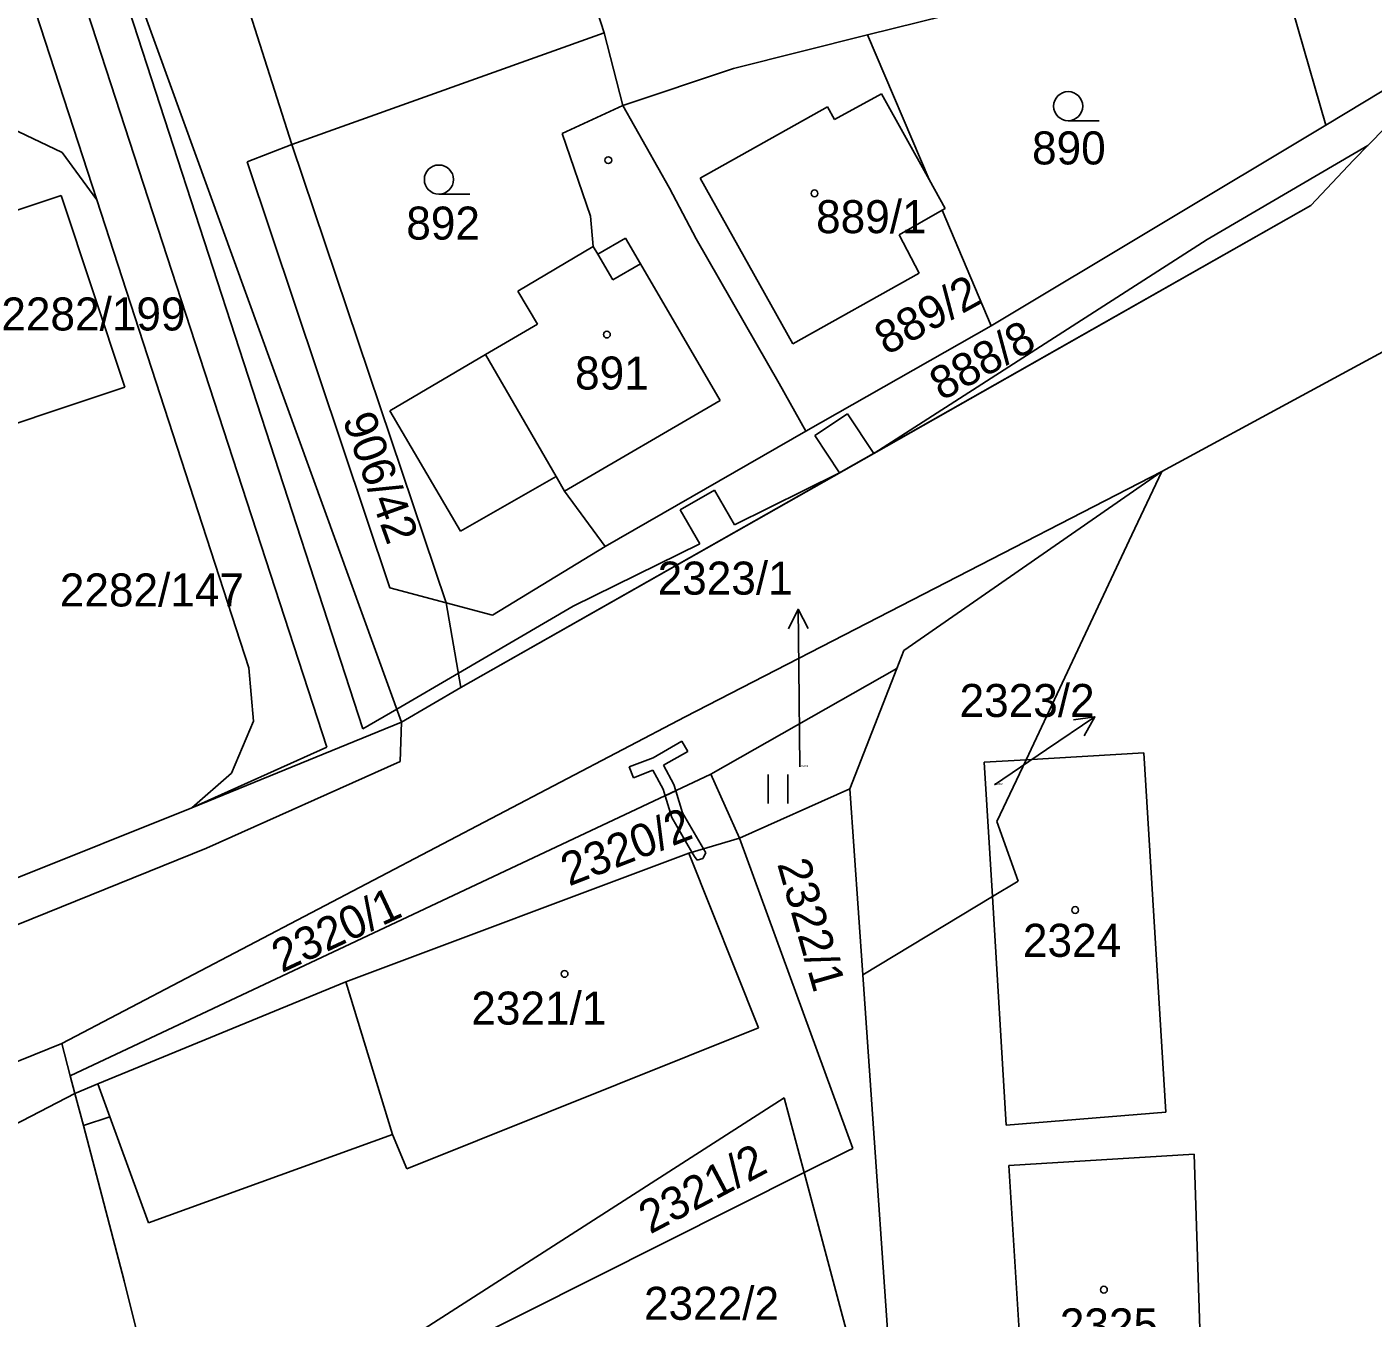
# Model space of a CAD drawing. Extents: x -785744 to -782822, y -1067550 to -1063910.
# Drawn here: x -783663.5 to -783594.2, y -1066179.1 to -1066112.6 of the extents above; entities that cross this region are included whole.
import ezdxf

# ---------------------------------------------------------------- set-up
doc = ezdxf.new("R2010")
doc.units = 0
for name, color, linetype in [('Hranice parcel', 7, 'Continuous'), ('Parcelní čísla', 7, 'Continuous'), ('Pop_ČP_popisy', 7, 'Continuous'), ('Vnitřní kresba', 7, 'Continuous'), ('Věcná břemena k části', 7, 'Continuous'), ('Značky budov', 7, 'Continuous'), ('Značky kultur', 7, 'Continuous')]:
    doc.layers.add(name, color=color, linetype=linetype)

msp = doc.modelspace()

# ---------------------------------------------------------------- linework, layer by layer
at = {"layer": 'Hranice parcel'}
for p, q in [((-783617.05, -1066120.45), (-783620.22, -1066113)), ((-783619.5, -1066116.04), (-783621.93, -1066117.36)), ((-783617.05, -1066120.45), (-783619.5, -1066116.04)), ((-783622.29, -1066116.7), (-783628.84, -1066120.38)), ((-783621.93, -1066117.36), (-783622.29, -1066116.7)), ((-783652.17, -1066119.53), (-783649.87, -1066118.64)), ((-783644.81, -1066141.47), (-783652.17, -1066119.53)), ((-783628.84, -1066120.38), (-783624.06, -1066128.9)), ((-783616.23, -1066121.94), (-783617.05, -1066120.45)), ((-783618.6, -1066123.29), (-783616.38, -1066122.03)), ((-783616.38, -1066122.03), (-783616.23, -1066121.94)), ((-783616.38, -1066122.03), (-783613.85, -1066127.98)), ((-783617.56, -1066125.27), (-783618.6, -1066123.29)), ((-783624.06, -1066128.9), (-783617.56, -1066125.27)), ((-783641.91, -1066142.24), (-783644.81, -1066141.47)), ((-783618.72, -1066145.63), (-783618.36, -1066144.7)), ((-783618.72, -1066145.63), (-783628.29, -1066151.07)), ((-783621.14, -1066151.82), (-783618.72, -1066145.63)), ((-783628.29, -1066151.07), (-783661.27, -1066166.6)), ((-783626.81, -1066154.36), (-783628.29, -1066151.07)), ((-783659.85, -1066167.01), (-783647.08, -1066161.75)), ((-783661.27, -1066166.6), (-783661.7, -1066164.93)), ((-783661.04, -1066167.5), (-783661.27, -1066166.6))]:
    msp.add_line(p, q, dxfattribs=at)
for points in [[(-783683.74, -1066039.47), (-783672.78, -1066069.67), (-783670.1, -1066077.07), (-783644.22, -1066148.38)], [(-783637.42, -1066101.61), (-783633.78, -1066112.89)], [(-783665.96, -1066102.93), (-783659.91, -1066121.5)], [(-783653.8, -1066106.3), (-783649.87, -1066118.64)], [(-783599.48, -1066107.74), (-783596.62, -1066117.64)], [(-783620.22, -1066113), (-783605.69, -1066109.39)], [(-783649.87, -1066118.64), (-783633.78, -1066112.89)], [(-783633.78, -1066112.89), (-783632.82, -1066116.63)], [(-783627.12, -1066114.73), (-783620.22, -1066113)], [(-783596.62, -1066117.64), (-783588.83, -1066112.94)], [(-783595.2, -1066119.45), (-783588.83, -1066112.94)], [(-783632.82, -1066116.63), (-783627.12, -1066114.73)], [(-783632.82, -1066116.63), (-783635.95, -1066118.07)], [(-783632.82, -1066116.63), (-783630.42, -1066120.89)], [(-783664.31, -1066117.81), (-783661.69, -1066119.06)], [(-783613.85, -1066127.98), (-783596.62, -1066117.64)], [(-783634.48, -1066122.33), (-783635.95, -1066118.07)], [(-783661.69, -1066119.06), (-783659.91, -1066121.5)], [(-783649.87, -1066118.64), (-783641.91, -1066142.24)], [(-783597.39, -1066121.79), (-783595.2, -1066119.45)], [(-783671.06, -1066124.36), (-783661.74, -1066121.27)], [(-783661.74, -1066121.27), (-783658.46, -1066131.14)], [(-783630.42, -1066120.89), (-783629.05, -1066123.5)], [(-783659.91, -1066121.5), (-783652.07, -1066145.59)], [(-783641.16, -1066146.61), (-783597.39, -1066121.79)], [(-783634.48, -1066122.33), (-783634.35, -1066123.89)], [(-783634.35, -1066123.89), (-783638.22, -1066126.19)], [(-783629.05, -1066123.5), (-783624.77, -1066130.95)], [(-783638.22, -1066126.19), (-783637.22, -1066127.89)], [(-783637.22, -1066127.89), (-783639.89, -1066129.46)], [(-783623.39, -1066133.4), (-783613.85, -1066127.98)], [(-783605.07, -1066135.48), (-783590.61, -1066127.66)], [(-783639.89, -1066129.46), (-783644.82, -1066132.35)], [(-783624.77, -1066130.95), (-783623.39, -1066133.4)], [(-783667.78, -1066134.24), (-783658.46, -1066131.14)], [(-783641.18, -1066138.56), (-783644.82, -1066132.35)], [(-783633.73, -1066139.34), (-783623.39, -1066133.4)], [(-783641.18, -1066138.56), (-783636.26, -1066135.73)], [(-783636.26, -1066135.73), (-783635.82, -1066136.49)], [(-783629.61, -1066148.11), (-783605.07, -1066135.48)], [(-783618.36, -1066144.7), (-783605.07, -1066135.48)], [(-783633.73, -1066139.34), (-783635.82, -1066136.49)], [(-783639.53, -1066142.87), (-783633.73, -1066139.34)], [(-783641.91, -1066142.24), (-783641.16, -1066146.61)], [(-783641.91, -1066142.24), (-783639.53, -1066142.87)], [(-783652.07, -1066145.59), (-783651.84, -1066148.33)], [(-783644.22, -1066148.38), (-783641.16, -1066146.61)], [(-783661.7, -1066164.93), (-783629.61, -1066148.11)], [(-783655.02, -1066152.79), (-783644.22, -1066148.38)], [(-783652.97, -1066151.02), (-783651.84, -1066148.33)], [(-783614.21, -1066150.45), (-783612.06, -1066150.32)], [(-783614.21, -1066150.45), (-783613.79, -1066157.37)], [(-783613.56, -1066153.5), (-783612.06, -1066150.32)], [(-783612.06, -1066150.32), (-783606, -1066149.97)], [(-783606, -1066149.97), (-783604.87, -1066168.46)], [(-783655.02, -1066152.79), (-783652.97, -1066151.02)], [(-783626.81, -1066154.36), (-783621.14, -1066151.82)], [(-783621.14, -1066151.82), (-783620.47, -1066161.39)], [(-783664.27, -1066156.51), (-783655.02, -1066152.79)], [(-783613.56, -1066153.5), (-783612.46, -1066156.58)], [(-783629.42, -1066155.13), (-783626.81, -1066154.36)], [(-783626.81, -1066154.36), (-783620.98, -1066170.33)], [(-783647.08, -1066161.75), (-783629.42, -1066155.13)], [(-783613.79, -1066157.37), (-783612.46, -1066156.58)], [(-783613.79, -1066157.37), (-783613.08, -1066169.13)], [(-783620.47, -1066161.39), (-783618.7, -1066186.84)], [(-783666.13, -1066166.71), (-783661.7, -1066164.93)], [(-783661.04, -1066167.5), (-783659.85, -1066167.01)], [(-783737.69, -1066207.27), (-783661.04, -1066167.5)], [(-783661.04, -1066167.5), (-783660.59, -1066169.16)], [(-783655.83, -1066187.82), (-783624.51, -1066167.73)], [(-783624.51, -1066167.73), (-783623.48, -1066171.58)], [(-783613.08, -1066169.13), (-783604.87, -1066168.46)], [(-783660.59, -1066169.16), (-783658.49, -1066177.16)], [(-783623.48, -1066171.58), (-783621.24, -1066170.46)], [(-783621.24, -1066170.46), (-783620.98, -1066170.33)], [(-783612.94, -1066171.22), (-783603.41, -1066170.63)], [(-783612.94, -1066171.22), (-783611.84, -1066188.79)], [(-783603.41, -1066170.63), (-783602.83, -1066188.08)], [(-783655.83, -1066187.82), (-783623.48, -1066171.58)], [(-783623.48, -1066171.58), (-783619.48, -1066186.56)], [(-783658.49, -1066177.16), (-783655.83, -1066187.82)]]:
    msp.add_lwpolyline(points, dxfattribs=at)
at = {"layer": 'Pop_ČP_popisy'}
for p, q in [((-783623.76, -1066145.57), (-783623.793, -1066142.57)), ((-783611, -1066149.8), (-783608.514, -1066148.12))]:
    msp.add_line(p, q, dxfattribs=at)
for points in [[(-783624.282, -1066143.576), (-783623.793, -1066142.57), (-783623.282, -1066143.565)], [(-783623.7, -1066150.69), (-783623.76, -1066145.57)], [(-783609.623, -1066148.266), (-783608.514, -1066148.12), (-783609.063, -1066149.095)], [(-783613.69, -1066151.62), (-783611, -1066149.8)]]:
    msp.add_lwpolyline(points, dxfattribs=at)
at = {"layer": 'Vnitřní kresba'}
for points in [[(-783632.69, -1066123.46), (-783634.11, -1066124.29)], [(-783631.91, -1066124.78), (-783632.69, -1066123.46)], [(-783634.35, -1066123.89), (-783634.11, -1066124.29)], [(-783633.33, -1066125.61), (-783634.11, -1066124.29)], [(-783633.33, -1066125.61), (-783631.91, -1066124.78)], [(-783627.81, -1066131.83), (-783631.91, -1066124.78)], [(-783639.89, -1066129.46), (-783636.26, -1066135.73)], [(-783627.81, -1066131.83), (-783635.82, -1066136.49)], [(-783606.61, -1066138.75), (-783605.07, -1066135.48)], [(-783612.06, -1066150.32), (-783606.61, -1066138.75)], [(-783644.28, -1066150.42), (-783644.22, -1066148.38)], [(-783654.25, -1066154.88), (-783644.28, -1066150.42)], [(-783690.88, -1066169.69), (-783654.25, -1066154.88)], [(-783629.42, -1066155.13), (-783625.83, -1066164.13)], [(-783620.47, -1066161.39), (-783613.79, -1066157.37)], [(-783647.08, -1066161.75), (-783644.68, -1066169.61)], [(-783643.94, -1066171.38), (-783625.83, -1066164.13)], [(-783659.85, -1066167.01), (-783659.23, -1066168.7)], [(-783660.59, -1066169.16), (-783659.23, -1066168.7)], [(-783659.23, -1066168.7), (-783657.25, -1066174.16)], [(-783657.25, -1066174.16), (-783644.68, -1066169.61)], [(-783644.68, -1066169.61), (-783643.94, -1066171.38)]]:
    msp.add_lwpolyline(points, dxfattribs=at)
at = {"layer": 'Věcná břemena k části'}
for p, q in [((-783646.2, -1066148.73), (-783659.85, -1066106.79)), ((-783661.81, -1066107.42), (-783648.06, -1066149.68)), ((-783602.73, -1066123.53), (-783619.89, -1066134.55)), ((-783621.26, -1066132.51), (-783622.94, -1066133.63)), ((-783619.89, -1066134.55), (-783621.26, -1066132.51)), ((-783622.94, -1066133.63), (-783621.66, -1066135.55)), ((-783621.66, -1066135.55), (-783627.07, -1066138.22)), ((-783628.1, -1066136.44), (-783629.86, -1066137.45)), ((-783627.07, -1066138.22), (-783628.1, -1066136.44)), ((-783629.86, -1066137.45), (-783628.85, -1066139.2)), ((-783628.85, -1066139.2), (-783635.38, -1066142.42)), ((-783648.06, -1066149.68), (-783655.02, -1066152.79))]:
    msp.add_line(p, q, dxfattribs=at)
for points in [[(-783597.39, -1066121.79), (-783595.2, -1066119.45), (-783594.46, -1066118.69), (-783602.73, -1066123.53)], [(-783619.89, -1066134.55), (-783597.39, -1066121.79)], [(-783655.02, -1066152.79), (-783644.22, -1066148.38), (-783641.16, -1066146.61), (-783619.89, -1066134.55)], [(-783635.38, -1066142.42), (-783641.29, -1066145.87), (-783644.46, -1066147.72), (-783646.2, -1066148.73)], [(-783629.78, -1066149.37), (-783631.26, -1066150.22)], [(-783629.48, -1066149.89), (-783629.78, -1066149.37)], [(-783631.26, -1066150.22), (-783632.49, -1066150.69)], [(-783630.73, -1066150.6), (-783629.48, -1066149.89)], [(-783632.49, -1066150.69), (-783632.27, -1066151.25)], [(-783632.27, -1066151.25), (-783631.27, -1066150.86)], [(-783631.27, -1066150.86), (-783630.75, -1066151.83)], [(-783630.19, -1066151.59), (-783630.73, -1066150.6)], [(-783630.75, -1066151.83), (-783630.64, -1066152.18)], [(-783630.09, -1066151.92), (-783630.19, -1066151.59)], [(-783630.09, -1066151.92), (-783630.64, -1066152.18)], [(-783630.64, -1066152.18), (-783630.09, -1066151.92)], [(-783630.64, -1066152.18), (-783630.3, -1066153.3)], [(-783629.74, -1066153.06), (-783630.09, -1066151.92)], [(-783628.67, -1066154.91), (-783629.74, -1066153.06)], [(-783630.3, -1066153.3), (-783629.26, -1066155.08)], [(-783629.26, -1066155.08), (-783629.13, -1066155.31)], [(-783629.13, -1066155.31), (-783628.99, -1066155.5)], [(-783628.7, -1066155.4), (-783628.55, -1066155.11)], [(-783628.55, -1066155.11), (-783628.67, -1066154.91)], [(-783628.99, -1066155.5), (-783628.7, -1066155.4)]]:
    msp.add_lwpolyline(points, dxfattribs=at)
at = {"layer": 'Značky budov'}
for centre in [(-783633.57, -1066119.45), (-783622.95, -1066121.16), (-783633.64, -1066128.43), (-783609.53, -1066158.06), (-783635.82, -1066161.35), (-783608.05, -1066177.61)]:
    msp.add_circle(centre, 0.175, dxfattribs=at)
at = {"layer": 'Značky kultur'}
for p, q in [((-783609.89, -1066117.42), (-783608.29, -1066117.42)), ((-783642.29, -1066121.2), (-783640.69, -1066121.2)), ((-783625.33, -1066152.58), (-783625.33, -1066151.08)), ((-783624.33, -1066152.58), (-783624.33, -1066151.08))]:
    msp.add_line(p, q, dxfattribs=at)
for centre in [(-783609.89, -1066116.67), (-783642.29, -1066120.45)]:
    msp.add_circle(centre, 0.75, dxfattribs=at)

# ---------------------------------------------------------------- texts
at = {"layer": 'Parcelní čísla'}
for s, height, p in [('890', 1.7, (-783611.75, -1066119.67)), ('892', 1.7, (-783643.97, -1066123.54)), ('889/1', 1.7, (-783622.87, -1066123.21)), ('2282/199', 1.7, (-783664.82, -1066128.22)), ('891', 1.7, (-783635.28, -1066131.26)), ('2282/147', 1.7, (-783661.81, -1066142.43)), ('2323/1', 0.1, (-783623.7, -1066150.69)), ('2323/2', 0.1, (-783613.69, -1066151.62)), ('2324', 1.7, (-783612.22, -1066160.47)), ('2321/1', 1.7, (-783640.62, -1066163.96)), ('2322/2', 1.7, (-783631.73, -1066179.16)), ('2325', 1.7, (-783610.32, -1066180.27))]:
    msp.add_text(s, height=height, dxfattribs=at).set_placement(p)
for s, rotation, p in [('889/2', 28.87839, (-783619.24, -1066129.52)), ('888/8', 29.07918, (-783616.4, -1066131.87)), ('906/42', 289.8, (-783647.27, -1066132.79)), ('2320/2', 21.2418, (-783635.59, -1066156.85)), ('2322/1', 285.94539, (-783624.88, -1066155.68)), ('2320/1', 25.09416, (-783650.38, -1066161.31)), ('2321/2', 27.87894, (-783631.41, -1066174.77))]:
    msp.add_text(s, height=1.7, rotation=rotation, dxfattribs=at).set_placement(p)
at = {"layer": 'Pop_ČP_popisy'}
for s, p in [('2323/1', (-783631.028, -1066141.82)), ('2323/2', (-783615.482, -1066148.12))]:
    msp.add_text(s, height=1.7, dxfattribs=at).set_placement(p)

doc.saveas('drawing.dxf')
